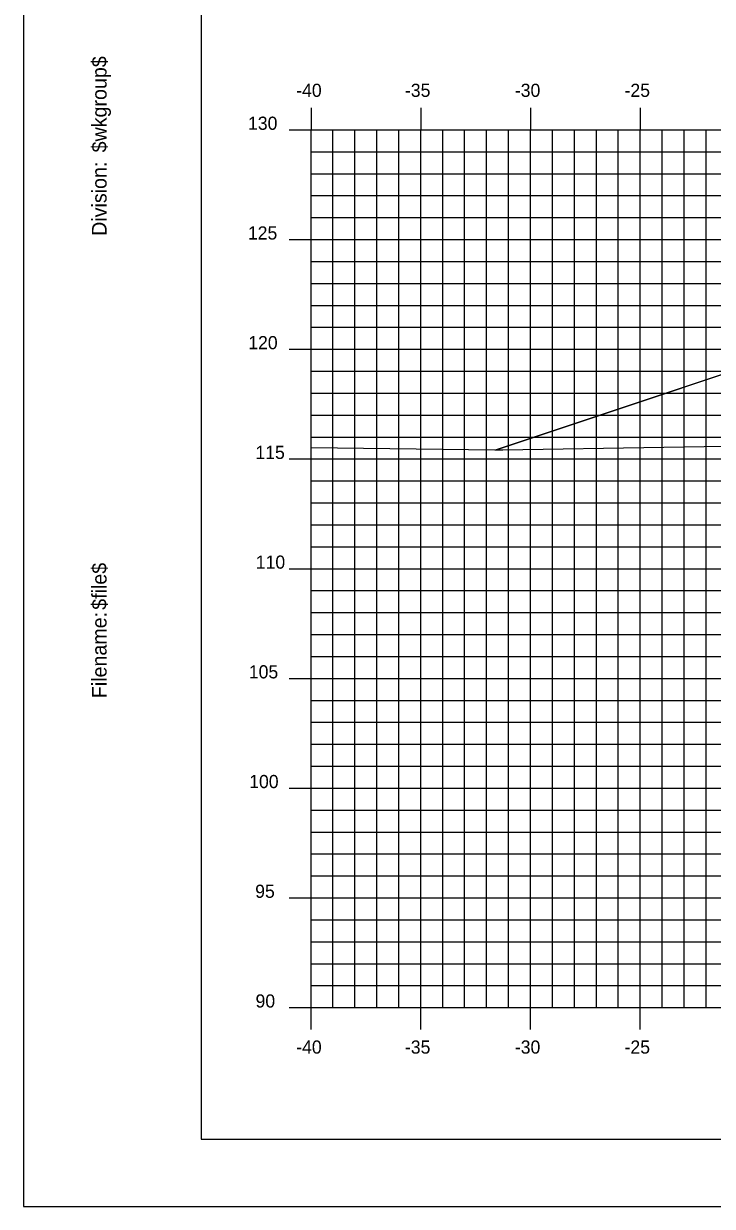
# Model space of a CAD drawing. Extents: x 850598 to 870284, y 366541 to 366651.
# Drawn here: x 853037.1 to 853068.5, y 366541.2 to 366595.1 of the extents above; entities that cross this region are included whole.
import ezdxf

# ---------------------------------------------------------------- set-up
doc = ezdxf.new("R2010")
doc.units = 0
for name, color, linetype in [('BORDER', 7, 'Continuous'), ('D_Roadway_Centerline', 7, 'Continuous'), ('D_Roadway_SlopeLines', 7, 'Continuous'), ('H_V ANNOTATION', 7, 'Continuous'), ('MAJOR', 7, 'Continuous'), ('MINOR', 7, 'Continuous'), ('PLOT BOUNDARY', 7, 'Continuous'), ('S_Roadway_Centerline', 7, 'Continuous')]:
    doc.layers.add(name, color=color, linetype=linetype)

msp = doc.modelspace()

# ---------------------------------------------------------------- linework, layer by layer
at = {"layer": 'BORDER'}
for p, q in [((853045.219, 366649.225), (853045.219, 366544.225)), ((853045.219, 366544.225), (853205.219, 366544.225))]:
    msp.add_line(p, q, dxfattribs=at)
at = {"layer": 'D_Roadway_Centerline'}
msp.add_lwpolyline([(853058.653, 366575.644), (853065.219, 366577.832), (853069.021, 366579.1), (853075.219, 366581.166), (853079.219, 366581.406), (853090.219, 366581.736), (853101.219, 366581.406), (853105.219, 366581.166), (853107.219, 366581.046), (853113.219, 366579.046), (853153.826, 366568.225), (853166.481, 366564.853), (853176.343, 366562.225), (853180.343, 366562.225)], dxfattribs=at)
at = {"layer": 'D_Roadway_SlopeLines'}
for points in [[(853079.219, 366581.406), (853075.219, 366581.166), (853065.219, 366577.832)], [(853065.219, 366577.832), (853058.653, 366575.644)]]:
    msp.add_lwpolyline(points, dxfattribs=at)
at = {"layer": 'MAJOR'}
for p, q in [((853050.219, 366591.227), (853050.219, 366590.225)), ((853050.219, 366591.227), (853050.219, 366590.225)), ((853055.219, 366591.227), (853055.219, 366590.225)), ((853055.219, 366591.227), (853055.219, 366590.225)), ((853060.219, 366591.227), (853060.219, 366590.225)), ((853060.219, 366591.227), (853060.219, 366590.225)), ((853065.219, 366591.227), (853065.219, 366590.225)), ((853065.219, 366591.227), (853065.219, 366590.225)), ((853049.217, 366590.225), (853050.219, 366590.225)), ((853049.217, 366590.225), (853050.219, 366590.225)), ((853050.219, 366590.225), (853190.219, 366590.225)), ((853050.219, 366550.225), (853050.219, 366590.225)), ((853050.219, 366550.225), (853050.219, 366590.225)), ((853050.219, 366590.225), (853190.219, 366590.225)), ((853050.219, 366590.225), (853190.219, 366590.225)), ((853050.219, 366550.225), (853050.219, 366590.225)), ((853050.219, 366550.225), (853050.219, 366590.225)), ((853050.219, 366590.225), (853190.219, 366590.225)), ((853055.219, 366550.225), (853055.219, 366590.225)), ((853055.219, 366550.225), (853055.219, 366590.225)), ((853060.219, 366550.225), (853060.219, 366590.225)), ((853060.219, 366550.225), (853060.219, 366590.225)), ((853065.219, 366550.225), (853065.219, 366590.225)), ((853065.219, 366550.225), (853065.219, 366590.225)), ((853049.217, 366585.225), (853050.219, 366585.225)), ((853049.217, 366585.225), (853050.219, 366585.225)), ((853050.219, 366585.225), (853190.219, 366585.225)), ((853050.219, 366585.225), (853190.219, 366585.225)), ((853049.217, 366580.225), (853050.219, 366580.225)), ((853049.217, 366580.225), (853050.219, 366580.225)), ((853050.219, 366580.225), (853190.219, 366580.225)), ((853050.219, 366580.225), (853190.219, 366580.225)), ((853049.217, 366575.225), (853050.219, 366575.225)), ((853049.217, 366575.225), (853050.219, 366575.225)), ((853050.219, 366575.225), (853190.219, 366575.225)), ((853050.219, 366575.225), (853190.219, 366575.225)), ((853049.217, 366570.225), (853050.219, 366570.225)), ((853049.217, 366570.225), (853050.219, 366570.225)), ((853050.219, 366570.225), (853190.219, 366570.225)), ((853050.219, 366570.225), (853190.219, 366570.225)), ((853049.217, 366565.225), (853050.219, 366565.225)), ((853049.217, 366565.225), (853050.219, 366565.225)), ((853050.219, 366565.225), (853190.219, 366565.225)), ((853050.219, 366565.225), (853190.219, 366565.225)), ((853049.217, 366560.225), (853050.219, 366560.225)), ((853049.217, 366560.225), (853050.219, 366560.225)), ((853050.219, 366560.225), (853190.219, 366560.225)), ((853050.219, 366560.225), (853190.219, 366560.225)), ((853049.217, 366555.225), (853050.219, 366555.225)), ((853049.217, 366555.225), (853050.219, 366555.225)), ((853050.219, 366555.225), (853190.219, 366555.225)), ((853050.219, 366555.225), (853190.219, 366555.225)), ((853049.217, 366550.225), (853050.219, 366550.225)), ((853049.217, 366550.225), (853050.219, 366550.225)), ((853050.219, 366550.225), (853190.219, 366550.225)), ((853050.219, 366550.225), (853190.219, 366550.225)), ((853050.219, 366549.223), (853050.219, 366550.225)), ((853050.219, 366550.225), (853190.219, 366550.225)), ((853050.219, 366550.225), (853190.219, 366550.225)), ((853050.219, 366549.223), (853050.219, 366550.225)), ((853055.219, 366549.223), (853055.219, 366550.225)), ((853055.219, 366549.223), (853055.219, 366550.225)), ((853060.219, 366549.223), (853060.219, 366550.225)), ((853060.219, 366549.223), (853060.219, 366550.225)), ((853065.219, 366549.223), (853065.219, 366550.225)), ((853065.219, 366549.223), (853065.219, 366550.225))]:
    msp.add_line(p, q, dxfattribs=at)
at = {"layer": 'MINOR'}
for p, q in [((853051.219, 366550.225), (853051.219, 366590.225)), ((853051.219, 366550.225), (853051.219, 366590.225)), ((853052.219, 366550.225), (853052.219, 366590.225)), ((853052.219, 366550.225), (853052.219, 366590.225)), ((853053.219, 366550.225), (853053.219, 366590.225)), ((853053.219, 366550.225), (853053.219, 366590.225)), ((853054.219, 366550.225), (853054.219, 366590.225)), ((853054.219, 366550.225), (853054.219, 366590.225)), ((853056.219, 366550.225), (853056.219, 366590.225)), ((853056.219, 366550.225), (853056.219, 366590.225)), ((853057.219, 366550.225), (853057.219, 366590.225)), ((853057.219, 366550.225), (853057.219, 366590.225)), ((853058.219, 366550.225), (853058.219, 366590.225)), ((853058.219, 366550.225), (853058.219, 366590.225)), ((853059.219, 366550.225), (853059.219, 366590.225)), ((853059.219, 366550.225), (853059.219, 366590.225)), ((853061.219, 366550.225), (853061.219, 366590.225)), ((853061.219, 366550.225), (853061.219, 366590.225)), ((853062.219, 366550.225), (853062.219, 366590.225)), ((853062.219, 366550.225), (853062.219, 366590.225)), ((853063.219, 366550.225), (853063.219, 366590.225)), ((853063.219, 366550.225), (853063.219, 366590.225)), ((853064.219, 366550.225), (853064.219, 366590.225)), ((853064.219, 366550.225), (853064.219, 366590.225)), ((853066.219, 366550.225), (853066.219, 366590.225)), ((853066.219, 366550.225), (853066.219, 366590.225)), ((853067.219, 366550.225), (853067.219, 366590.225)), ((853067.219, 366550.225), (853067.219, 366590.225)), ((853068.219, 366550.225), (853068.219, 366590.225)), ((853068.219, 366550.225), (853068.219, 366590.225)), ((853050.219, 366589.225), (853190.219, 366589.225)), ((853050.219, 366589.225), (853051.221, 366589.225)), ((853050.219, 366589.225), (853190.219, 366589.225)), ((853050.219, 366589.225), (853051.221, 366589.225)), ((853050.219, 366588.225), (853190.219, 366588.225)), ((853050.219, 366588.225), (853051.221, 366588.225)), ((853050.219, 366588.225), (853190.219, 366588.225)), ((853050.219, 366588.225), (853051.221, 366588.225)), ((853050.219, 366587.225), (853190.219, 366587.225)), ((853050.219, 366587.225), (853051.221, 366587.225)), ((853050.219, 366587.225), (853190.219, 366587.225)), ((853050.219, 366587.225), (853051.221, 366587.225)), ((853050.219, 366586.225), (853190.219, 366586.225)), ((853050.219, 366586.225), (853051.221, 366586.225)), ((853050.219, 366586.225), (853190.219, 366586.225)), ((853050.219, 366586.225), (853051.221, 366586.225)), ((853050.219, 366584.225), (853190.219, 366584.225)), ((853050.219, 366584.225), (853051.221, 366584.225)), ((853050.219, 366584.225), (853190.219, 366584.225)), ((853050.219, 366584.225), (853051.221, 366584.225)), ((853050.219, 366583.225), (853190.219, 366583.225)), ((853050.219, 366583.225), (853051.221, 366583.225)), ((853050.219, 366583.225), (853190.219, 366583.225)), ((853050.219, 366583.225), (853051.221, 366583.225)), ((853050.219, 366582.225), (853190.219, 366582.225)), ((853050.219, 366582.225), (853051.221, 366582.225)), ((853050.219, 366582.225), (853190.219, 366582.225)), ((853050.219, 366582.225), (853051.221, 366582.225)), ((853050.219, 366581.225), (853190.219, 366581.225)), ((853050.219, 366581.225), (853051.221, 366581.225)), ((853050.219, 366581.225), (853190.219, 366581.225)), ((853050.219, 366581.225), (853051.221, 366581.225)), ((853050.219, 366579.225), (853190.219, 366579.225)), ((853050.219, 366579.225), (853051.221, 366579.225)), ((853050.219, 366579.225), (853190.219, 366579.225)), ((853050.219, 366579.225), (853051.221, 366579.225)), ((853050.219, 366578.225), (853190.219, 366578.225)), ((853050.219, 366578.225), (853051.221, 366578.225)), ((853050.219, 366578.225), (853190.219, 366578.225)), ((853050.219, 366578.225), (853051.221, 366578.225)), ((853050.219, 366577.225), (853190.219, 366577.225)), ((853050.219, 366577.225), (853051.221, 366577.225)), ((853050.219, 366577.225), (853190.219, 366577.225)), ((853050.219, 366577.225), (853051.221, 366577.225)), ((853050.219, 366576.225), (853190.219, 366576.225)), ((853050.219, 366576.225), (853051.221, 366576.225)), ((853050.219, 366576.225), (853190.219, 366576.225)), ((853050.219, 366576.225), (853051.221, 366576.225)), ((853050.219, 366574.225), (853190.219, 366574.225)), ((853050.219, 366574.225), (853051.221, 366574.225)), ((853050.219, 366574.225), (853190.219, 366574.225)), ((853050.219, 366574.225), (853051.221, 366574.225)), ((853050.219, 366573.225), (853190.219, 366573.225)), ((853050.219, 366573.225), (853051.221, 366573.225)), ((853050.219, 366573.225), (853190.219, 366573.225)), ((853050.219, 366573.225), (853051.221, 366573.225)), ((853050.219, 366572.225), (853190.219, 366572.225)), ((853050.219, 366572.225), (853051.221, 366572.225)), ((853050.219, 366572.225), (853190.219, 366572.225)), ((853050.219, 366572.225), (853051.221, 366572.225)), ((853050.219, 366571.225), (853190.219, 366571.225)), ((853050.219, 366571.225), (853051.221, 366571.225)), ((853050.219, 366571.225), (853190.219, 366571.225)), ((853050.219, 366571.225), (853051.221, 366571.225)), ((853050.219, 366569.225), (853190.219, 366569.225)), ((853050.219, 366569.225), (853051.221, 366569.225)), ((853050.219, 366569.225), (853190.219, 366569.225)), ((853050.219, 366569.225), (853051.221, 366569.225)), ((853050.219, 366568.225), (853190.219, 366568.225)), ((853050.219, 366568.225), (853051.221, 366568.225)), ((853050.219, 366568.225), (853190.219, 366568.225)), ((853050.219, 366568.225), (853051.221, 366568.225)), ((853050.219, 366567.225), (853190.219, 366567.225)), ((853050.219, 366567.225), (853051.221, 366567.225)), ((853050.219, 366567.225), (853190.219, 366567.225)), ((853050.219, 366567.225), (853051.221, 366567.225)), ((853050.219, 366566.225), (853190.219, 366566.225)), ((853050.219, 366566.225), (853051.221, 366566.225)), ((853050.219, 366566.225), (853190.219, 366566.225)), ((853050.219, 366566.225), (853051.221, 366566.225)), ((853050.219, 366564.225), (853190.219, 366564.225)), ((853050.219, 366564.225), (853051.221, 366564.225)), ((853050.219, 366564.225), (853190.219, 366564.225)), ((853050.219, 366564.225), (853051.221, 366564.225)), ((853050.219, 366563.225), (853190.219, 366563.225)), ((853050.219, 366563.225), (853051.221, 366563.225)), ((853050.219, 366563.225), (853190.219, 366563.225)), ((853050.219, 366563.225), (853051.221, 366563.225)), ((853050.219, 366562.225), (853190.219, 366562.225)), ((853050.219, 366562.225), (853051.221, 366562.225)), ((853050.219, 366562.225), (853190.219, 366562.225)), ((853050.219, 366562.225), (853051.221, 366562.225)), ((853050.219, 366561.225), (853190.219, 366561.225)), ((853050.219, 366561.225), (853051.221, 366561.225)), ((853050.219, 366561.225), (853190.219, 366561.225)), ((853050.219, 366561.225), (853051.221, 366561.225)), ((853050.219, 366559.225), (853190.219, 366559.225)), ((853050.219, 366559.225), (853051.221, 366559.225)), ((853050.219, 366559.225), (853190.219, 366559.225)), ((853050.219, 366559.225), (853051.221, 366559.225)), ((853050.219, 366558.225), (853190.219, 366558.225)), ((853050.219, 366558.225), (853051.221, 366558.225)), ((853050.219, 366558.225), (853190.219, 366558.225)), ((853050.219, 366558.225), (853051.221, 366558.225)), ((853050.219, 366557.225), (853190.219, 366557.225)), ((853050.219, 366557.225), (853051.221, 366557.225)), ((853050.219, 366557.225), (853190.219, 366557.225)), ((853050.219, 366557.225), (853051.221, 366557.225)), ((853050.219, 366556.225), (853190.219, 366556.225)), ((853050.219, 366556.225), (853051.221, 366556.225)), ((853050.219, 366556.225), (853190.219, 366556.225)), ((853050.219, 366556.225), (853051.221, 366556.225)), ((853050.219, 366554.225), (853190.219, 366554.225)), ((853050.219, 366554.225), (853051.221, 366554.225)), ((853050.219, 366554.225), (853190.219, 366554.225)), ((853050.219, 366554.225), (853051.221, 366554.225)), ((853050.219, 366553.225), (853190.219, 366553.225)), ((853050.219, 366553.225), (853051.221, 366553.225)), ((853050.219, 366553.225), (853190.219, 366553.225)), ((853050.219, 366553.225), (853051.221, 366553.225)), ((853050.219, 366552.225), (853190.219, 366552.225)), ((853050.219, 366552.225), (853051.221, 366552.225)), ((853050.219, 366552.225), (853190.219, 366552.225)), ((853050.219, 366552.225), (853051.221, 366552.225)), ((853050.219, 366551.225), (853190.219, 366551.225)), ((853050.219, 366551.225), (853051.221, 366551.225)), ((853050.219, 366551.225), (853190.219, 366551.225)), ((853050.219, 366551.225), (853051.221, 366551.225))]:
    msp.add_line(p, q, dxfattribs=at)
at = {"layer": 'PLOT BOUNDARY'}
msp.add_lwpolyline([(853037.126, 366541.166), (853207.126, 366541.166), (853207.126, 366651.166), (853037.126, 366651.166)], close=True, dxfattribs=at)
at = {"layer": 'S_Roadway_Centerline'}
msp.add_lwpolyline([(853050.219, 366575.741), (853058.591, 366575.643), (853058.959, 366575.647), (853073.623, 366575.878), (853076.676, 366575.818), (853090.697, 366577.268), (853103.593, 366578.361), (853104.511, 366578.362), (853115.364, 366580.289)], dxfattribs=at)

# ---------------------------------------------------------------- texts
at = {"layer": 'BORDER'}
for s, p in [('$wkgroup$', (853040.904, 366589.195)), ('Division:', (853040.904, 366585.391)), ('$file$', (853040.904, 366568.351)), ('Filename:', (853040.904, 366564.324))]:
    msp.add_text(s, height=0.6696, rotation=90, dxfattribs=at).set_placement(p)
at = {"layer": 'H_V ANNOTATION'}
for s, p in [('-40', (853049.545, 366591.725)), ('-35', (853054.499, 366591.725)), ('-30', (853059.507, 366591.725)), ('-25', (853064.504, 366591.725)), ('130', (853047.349, 366590.225)), ('125', (853047.343, 366585.225)), ('120', (853047.359, 366580.225)), ('115', (853047.686, 366575.225)), ('110', (853047.702, 366570.225)), ('105', (853047.386, 366565.225)), ('100', (853047.402, 366560.225)), ('95', (853047.675, 366555.225)), ('90', (853047.691, 366550.225)), ('-40', (853049.545, 366548.125)), ('-35', (853054.499, 366548.125)), ('-30', (853059.507, 366548.125)), ('-25', (853064.504, 366548.125))]:
    msp.add_text(s, height=0.6, dxfattribs=at).set_placement(p)

doc.saveas('drawing.dxf')
